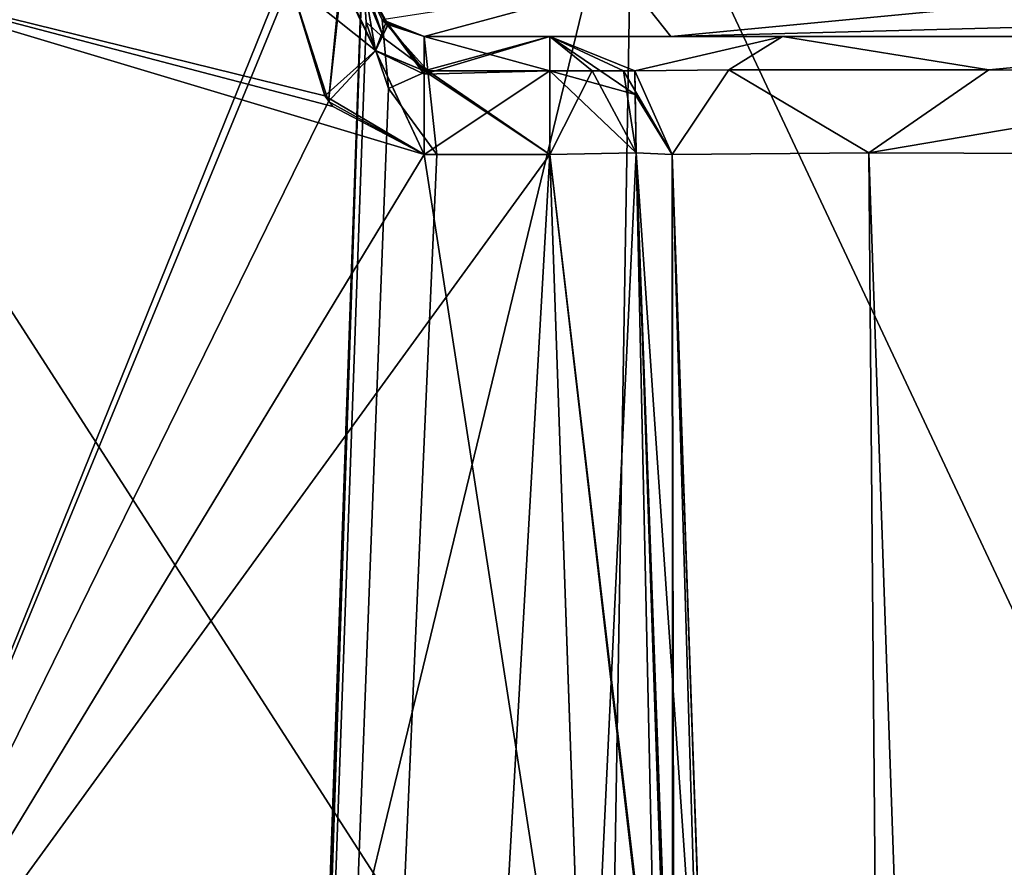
# Model space of a CAD drawing. Header units: inches. Extents: x -10 to 10, y -2.3 to 4.3.
# Tile 688 of 1056: x -2.64 to -2.237, y 2.926 to 3.272. Entities that reach past the tile are written whole.
import ezdxf

# ---------------------------------------------------------------- set-up
doc = ezdxf.new("R2010")
doc.units = ezdxf.units.IN
doc.header["$LTSCALE"] = 65.185185
doc.header["$MEASUREMENT"] = 0
for name, color, linetype in [('7210', 7, 'CONTINUOUS'), ('7211', 7, 'CONTINUOUS'), ('7215', 7, 'CONTINUOUS'), ('7216', 7, 'CONTINUOUS'), ('7221', 7, 'CONTINUOUS'), ('7222', 7, 'CONTINUOUS'), ('7223', 7, 'CONTINUOUS'), ('7224', 7, 'CONTINUOUS'), ('7225', 7, 'CONTINUOUS'), ('7226', 7, 'CONTINUOUS'), ('7227', 7, 'CONTINUOUS'), ('7228', 7, 'CONTINUOUS'), ('7240', 7, 'CONTINUOUS'), ('7242', 7, 'CONTINUOUS'), ('7243', 7, 'CONTINUOUS'), ('7244', 7, 'CONTINUOUS'), ('7245', 7, 'CONTINUOUS'), ('7246', 7, 'CONTINUOUS'), ('7247', 7, 'CONTINUOUS'), ('7249', 7, 'CONTINUOUS'), ('7250', 7, 'CONTINUOUS'), ('7251', 7, 'CONTINUOUS'), ('7252', 7, 'CONTINUOUS'), ('7254', 7, 'CONTINUOUS'), ('7256', 7, 'CONTINUOUS'), ('7298', 7, 'CONTINUOUS'), ('7304', 7, 'CONTINUOUS'), ('7305', 7, 'CONTINUOUS'), ('7306', 7, 'CONTINUOUS'), ('7307', 7, 'CONTINUOUS'), ('7310', 7, 'CONTINUOUS'), ('7311', 7, 'CONTINUOUS'), ('7312', 7, 'CONTINUOUS'), ('7313', 7, 'CONTINUOUS'), ('7314', 7, 'CONTINUOUS'), ('7549', 7, 'CONTINUOUS'), ('7550', 7, 'CONTINUOUS'), ('7551', 7, 'CONTINUOUS'), ('7552', 7, 'CONTINUOUS'), ('7553', 7, 'CONTINUOUS'), ('7554', 7, 'CONTINUOUS'), ('7555', 7, 'CONTINUOUS'), ('7619', 7, 'CONTINUOUS'), ('7629', 7, 'CONTINUOUS'), ('9845', 7, 'CONTINUOUS'), ('9846', 7, 'CONTINUOUS'), ('9847', 7, 'CONTINUOUS'), ('9848', 7, 'CONTINUOUS'), ('9850', 7, 'CONTINUOUS'), ('9851', 7, 'CONTINUOUS'), ('9852', 7, 'CONTINUOUS'), ('9860', 7, 'CONTINUOUS'), ('9868', 7, 'CONTINUOUS'), ('9869', 7, 'CONTINUOUS')]:
    doc.layers.add(name, color=color, linetype=linetype)

msp = doc.modelspace()

# ---------------------------------------------------------------- linework, layer by layer
at = {"layer": '7210', "linetype": 'Continuous'}
for points in [[(-2.37331, 3.21674, 4.51094), (-2.37331, 3.21674, 4.14724), (-2.27852, 0.50212, 4.60573), (-2.37331, 3.21674, 4.51094)], [(-2.27852, 0.50212, 4.60573), (-2.37331, 3.21674, 4.14724), (-2.35835, 2.78812, 4.13227), (-2.27852, 0.50212, 4.60573)], [(-2.29922, 1.09487, 3.40784), (-2.29751, 1.04592, 3.54034), (-2.37331, 3.21674, 1.04724), (-2.29922, 1.09487, 3.40784)], [(-2.37331, 3.21674, 1.04724), (-2.29751, 1.04592, 3.54034), (-2.37331, 3.21674, 3.60276), (-2.37331, 3.21674, 1.04724)], [(-2.37331, 3.21674, 3.60276), (-2.29751, 1.04592, 3.54034), (-2.35835, 2.78811, 3.61773), (-2.37331, 3.21674, 3.60276)], [(-2.2998, 1.11151, 3.26757), (-2.29922, 1.09487, 3.40784), (-2.37331, 3.21674, 1.04724), (-2.2998, 1.11151, 3.26757)], [(-2.35835, 2.78812, 1.03227), (-2.2998, 1.11151, 3.26757), (-2.37331, 3.21674, 1.04724), (-2.35835, 2.78812, 1.03227)], [(-2.29822, 1.06629, 0.41055), (-2.29843, 1.07218, 0.42937), (-2.37331, 3.21674, -2.05276), (-2.29822, 1.06629, 0.41055)], [(-2.37331, 3.21674, -2.05276), (-2.29843, 1.07218, 0.42937), (-2.37331, 3.21674, 0.50276), (-2.37331, 3.21674, -2.05276)], [(-2.37331, 3.21674, 0.50276), (-2.29843, 1.07218, 0.42937), (-2.35835, 2.78811, 0.51773), (-2.37331, 3.21674, 0.50276)], [(-2.2967, 1.02265, 0.225), (-2.29822, 1.06629, 0.41055), (-2.37331, 3.21674, -2.05276), (-2.2967, 1.02265, 0.225)], [(-2.2967, 1.02265, -0.225), (-2.2967, 1.02265, 0.225), (-2.37331, 3.21674, -2.05276), (-2.2967, 1.02265, -0.225)], [(-2.2981, 1.06297, -0.40005), (-2.2967, 1.02265, -0.225), (-2.37331, 3.21674, -2.05276), (-2.2981, 1.06297, -0.40005)], [(-2.2984, 1.07142, -0.42704), (-2.2981, 1.06297, -0.40005), (-2.37331, 3.21674, -2.05276), (-2.2984, 1.07142, -0.42704)], [(-2.2998, 1.11151, -0.64752), (-2.2984, 1.07142, -0.42704), (-2.37331, 3.21674, -2.05276), (-2.2998, 1.11151, -0.64752)], [(-2.35835, 2.78812, -2.06773), (-2.2998, 1.11151, -0.64752), (-2.37331, 3.21674, -2.05276), (-2.35835, 2.78812, -2.06773)], [(-2.29833, 1.06937, -3.1455), (-2.2998, 1.11151, -3.04128), (-2.37331, 3.21674, -4.09848), (-2.29833, 1.06937, -3.1455)], [(-2.37331, 3.21674, -4.09848), (-2.2998, 1.11151, -3.04128), (-2.37331, 3.21674, -2.59724), (-2.37331, 3.21674, -4.09848)], [(-2.37331, 3.21674, -2.59724), (-2.2998, 1.11151, -3.04128), (-2.35835, 2.78811, -2.58227), (-2.37331, 3.21674, -2.59724)], [(-2.29474, 0.96669, -3.19118), (-2.29833, 1.06937, -3.1455), (-2.37331, 3.21674, -4.09848), (-2.29474, 0.96669, -3.19118)], [(-2.26688, 0.16889, -3.21904), (-2.29474, 0.96669, -3.19118), (-2.37331, 3.21674, -4.09848), (-2.26688, 0.16889, -3.21904)], [(-2.26688, 0.16889, -3.99205), (-2.26688, 0.16889, -3.21904), (-2.37331, 3.21674, -4.09848), (-2.26688, 0.16889, -3.99205)]]:
    msp.add_3dface(points, dxfattribs=at)
at = {"layer": '7211', "linetype": 'Continuous'}
for points in [[(-2.42328, 3.21674, 4.09727), (-2.37305, 2.78874, 4.0969), (-2.38797, 3.21747, 4.11192), (-2.42328, 3.21674, 4.09727)], [(-2.40831, 2.78802, 4.0823), (-2.37305, 2.78874, 4.0969), (-2.42328, 3.21674, 4.09727), (-2.40831, 2.78802, 4.0823)], [(-2.35835, 2.78812, 4.13227), (-2.37331, 3.21674, 4.14724), (-2.38797, 3.21747, 4.11192), (-2.35835, 2.78812, 4.13227)], [(-2.37305, 2.78874, 4.0969), (-2.35835, 2.78812, 4.13227), (-2.38797, 3.21747, 4.11192), (-2.37305, 2.78874, 4.0969)]]:
    msp.add_3dface(points, dxfattribs=at)
at = {"layer": '7215', "linetype": 'Continuous'}
for points in [[(-2.38797, 3.21747, 3.63808), (-2.40831, 2.78802, 3.6677), (-2.42328, 3.21674, 3.65273), (-2.38797, 3.21747, 3.63808)], [(-2.37243, 2.78874, 3.65247), (-2.40831, 2.78802, 3.6677), (-2.38797, 3.21747, 3.63808), (-2.37243, 2.78874, 3.65247)], [(-2.37331, 3.21674, 3.60276), (-2.37243, 2.78874, 3.65247), (-2.38797, 3.21747, 3.63808), (-2.37331, 3.21674, 3.60276)], [(-2.37331, 3.21674, 3.60276), (-2.35835, 2.78811, 3.61773), (-2.37243, 2.78874, 3.65247), (-2.37331, 3.21674, 3.60276)]]:
    msp.add_3dface(points, dxfattribs=at)
at = {"layer": '7216', "linetype": 'Continuous'}
for points in [[(-2.735, 3.295, 3.65), (-2.40831, 2.78802, 3.6677), (-2.735, 2.78802, 3.6677), (-2.735, 3.295, 3.65)], [(-2.40831, 2.78802, 3.6677), (-2.735, 3.295, 3.65), (-2.47459, 3.21674, 3.65273), (-2.40831, 2.78802, 3.6677)], [(-2.47459, 3.21674, 3.65273), (-2.735, 3.295, 3.65), (-2.51204, 3.23639, 3.65205), (-2.47459, 3.21674, 3.65273)], [(-2.51204, 3.23639, 3.65205), (-2.735, 3.295, 3.65), (-2.51527, 3.24074, 3.65189), (-2.51204, 3.23639, 3.65205)], [(-2.51527, 3.24074, 3.65189), (-2.735, 3.295, 3.65), (-2.52946, 3.28721, 3.65027), (-2.51527, 3.24074, 3.65189)], [(-2.42328, 3.21674, 3.65273), (-2.40831, 2.78802, 3.6677), (-2.47459, 3.21674, 3.65273), (-2.42328, 3.21674, 3.65273)]]:
    msp.add_3dface(points, dxfattribs=at)
at = {"layer": '7221', "linetype": 'Continuous'}
for points in [[(-2.52946, 3.28721, 3.65027), (-2.50832, 3.28844, 3.64146), (-2.49448, 3.25929, 3.63961), (-2.52946, 3.28721, 3.65027)], [(-2.50832, 3.28844, 3.64146), (-2.49953, 3.28826, 3.62029), (-2.49448, 3.25929, 3.63961), (-2.50832, 3.28844, 3.64146)], [(-2.49448, 3.25929, 3.63961), (-2.49953, 3.28826, 3.62029), (-2.48941, 3.26987, 3.61115), (-2.49448, 3.25929, 3.63961)], [(-2.51527, 3.24074, 3.65189), (-2.52946, 3.28721, 3.65027), (-2.49448, 3.25929, 3.63961), (-2.51527, 3.24074, 3.65189)], [(-2.49448, 3.25929, 3.63961), (-2.48941, 3.26987, 3.61115), (-2.47461, 3.25097, 3.6375), (-2.49448, 3.25929, 3.63961)], [(-2.47459, 3.265, 3.60276), (-2.47461, 3.25097, 3.6375), (-2.48941, 3.26987, 3.61115), (-2.47459, 3.265, 3.60276)], [(-2.47459, 3.21674, 3.65273), (-2.51527, 3.24074, 3.65189), (-2.49448, 3.25929, 3.63961), (-2.47459, 3.21674, 3.65273)], [(-2.47459, 3.21674, 3.65273), (-2.49448, 3.25929, 3.63961), (-2.47461, 3.25097, 3.6375), (-2.47459, 3.21674, 3.65273)], [(-2.47459, 3.21674, 3.65273), (-2.51204, 3.23639, 3.65205), (-2.51527, 3.24074, 3.65189), (-2.47459, 3.21674, 3.65273)]]:
    msp.add_3dface(points, dxfattribs=at)
at = {"layer": '7222', "linetype": 'Continuous'}
for points in [[(-2.47461, 3.25097, 3.6375), (-2.47459, 3.265, 3.60276), (-2.42328, 3.25097, 3.6375), (-2.47461, 3.25097, 3.6375)], [(-2.42328, 3.25097, 3.6375), (-2.47459, 3.265, 3.60276), (-2.42328, 3.265, 3.60276), (-2.42328, 3.25097, 3.6375)], [(-2.42328, 3.21674, 3.65273), (-2.47459, 3.21674, 3.65273), (-2.47461, 3.25097, 3.6375), (-2.42328, 3.21674, 3.65273)], [(-2.42328, 3.21674, 3.65273), (-2.47461, 3.25097, 3.6375), (-2.42328, 3.25097, 3.6375), (-2.42328, 3.21674, 3.65273)]]:
    msp.add_3dface(points, dxfattribs=at)
at = {"layer": '7223', "linetype": 'Continuous'}
for points in [[(-2.42328, 3.25097, 3.6375), (-2.42328, 3.265, 3.60276), (-2.40592, 3.25097, 3.63284), (-2.42328, 3.25097, 3.6375)], [(-2.40592, 3.25097, 3.63284), (-2.42328, 3.265, 3.60276), (-2.3932, 3.25097, 3.62013), (-2.40592, 3.25097, 3.63284)], [(-2.3932, 3.25097, 3.62013), (-2.42328, 3.265, 3.60276), (-2.38855, 3.25097, 3.60276), (-2.3932, 3.25097, 3.62013)], [(-2.38797, 3.21747, 3.63808), (-2.42328, 3.21674, 3.65273), (-2.40592, 3.25097, 3.63284), (-2.38797, 3.21747, 3.63808)], [(-2.42328, 3.21674, 3.65273), (-2.42328, 3.25097, 3.6375), (-2.40592, 3.25097, 3.63284), (-2.42328, 3.21674, 3.65273)], [(-2.38797, 3.21747, 3.63808), (-2.40592, 3.25097, 3.63284), (-2.3932, 3.25097, 3.62013), (-2.38797, 3.21747, 3.63808)], [(-2.38797, 3.21747, 3.63808), (-2.3932, 3.25097, 3.62013), (-2.38855, 3.25097, 3.60276), (-2.38797, 3.21747, 3.63808)], [(-2.37331, 3.21674, 3.60276), (-2.38797, 3.21747, 3.63808), (-2.38855, 3.25097, 3.60276), (-2.37331, 3.21674, 3.60276)]]:
    msp.add_3dface(points, dxfattribs=at)
at = {"layer": '7224', "linetype": 'Continuous'}
for points in [[(-2.38855, 3.25097, 3.60276), (-2.42328, 3.265, 3.60276), (-2.38855, 3.25097, 1.04724), (-2.38855, 3.25097, 3.60276)], [(-2.38855, 3.25097, 1.04724), (-2.42328, 3.265, 3.60276), (-2.42328, 3.265, 1.04724), (-2.38855, 3.25097, 1.04724)], [(-2.37331, 3.21674, 1.04724), (-2.37331, 3.21674, 3.60276), (-2.38855, 3.25097, 3.60276), (-2.37331, 3.21674, 1.04724)], [(-2.37331, 3.21674, 1.04724), (-2.38855, 3.25097, 3.60276), (-2.38855, 3.25097, 1.04724), (-2.37331, 3.21674, 1.04724)]]:
    msp.add_3dface(points, dxfattribs=at)
at = {"layer": '7225', "linetype": 'Continuous'}
for points in [[(-2.38855, 3.25097, 1.04724), (-2.42328, 3.265, 1.04724), (-2.3932, 3.25097, 1.02987), (-2.38855, 3.25097, 1.04724)], [(-2.42328, 3.265, 1.04724), (-2.42328, 3.25097, 1.0125), (-2.40592, 3.25097, 1.01716), (-2.42328, 3.265, 1.04724)], [(-2.42328, 3.265, 1.04724), (-2.40592, 3.25097, 1.01716), (-2.3932, 3.25097, 1.02987), (-2.42328, 3.265, 1.04724)], [(-2.42328, 3.25097, 1.0125), (-2.42328, 3.21674, 0.99727), (-2.38797, 3.21747, 1.01192), (-2.42328, 3.25097, 1.0125)], [(-2.40592, 3.25097, 1.01716), (-2.42328, 3.25097, 1.0125), (-2.38797, 3.21747, 1.01192), (-2.40592, 3.25097, 1.01716)], [(-2.3932, 3.25097, 1.02987), (-2.40592, 3.25097, 1.01716), (-2.38797, 3.21747, 1.01192), (-2.3932, 3.25097, 1.02987)], [(-2.37331, 3.21674, 1.04724), (-2.38855, 3.25097, 1.04724), (-2.3932, 3.25097, 1.02987), (-2.37331, 3.21674, 1.04724)], [(-2.37331, 3.21674, 1.04724), (-2.3932, 3.25097, 1.02987), (-2.38797, 3.21747, 1.01192), (-2.37331, 3.21674, 1.04724)]]:
    msp.add_3dface(points, dxfattribs=at)
at = {"layer": '7226', "linetype": 'Continuous'}
for points in [[(-2.42328, 3.25097, 1.0125), (-2.42328, 3.265, 1.04724), (-2.47461, 3.24958, 1.01112), (-2.42328, 3.25097, 1.0125)], [(-2.47461, 3.24958, 1.01112), (-2.42328, 3.265, 1.04724), (-2.47459, 3.265, 1.04724), (-2.47461, 3.24958, 1.01112)], [(-2.47459, 3.21674, 0.99727), (-2.42328, 3.25097, 1.0125), (-2.47461, 3.24958, 1.01112), (-2.47459, 3.21674, 0.99727)], [(-2.42328, 3.21674, 0.99727), (-2.42328, 3.25097, 1.0125), (-2.47459, 3.21674, 0.99727), (-2.42328, 3.21674, 0.99727)]]:
    msp.add_3dface(points, dxfattribs=at)
at = {"layer": '7227', "linetype": 'Continuous'}
for points in [[(-2.52946, 3.28721, 0.99973), (-2.51371, 3.23849, 0.99803), (-2.50886, 3.28842, 1.00801), (-2.52946, 3.28721, 0.99973)], [(-2.50886, 3.28842, 1.00801), (-2.51371, 3.23849, 0.99803), (-2.49456, 3.25919, 1.01026), (-2.50886, 3.28842, 1.00801)], [(-2.50886, 3.28842, 1.00801), (-2.49456, 3.25919, 1.01026), (-2.49953, 3.28826, 1.02971), (-2.50886, 3.28842, 1.00801)], [(-2.49953, 3.28826, 1.02971), (-2.49456, 3.25919, 1.01026), (-2.48945, 3.2699, 1.03882), (-2.49953, 3.28826, 1.02971)], [(-2.49456, 3.25919, 1.01026), (-2.47461, 3.24958, 1.01112), (-2.48945, 3.2699, 1.03882), (-2.49456, 3.25919, 1.01026)], [(-2.47461, 3.24958, 1.01112), (-2.47459, 3.265, 1.04724), (-2.48945, 3.2699, 1.03882), (-2.47461, 3.24958, 1.01112)], [(-2.51371, 3.23849, 0.99803), (-2.47459, 3.21674, 0.99727), (-2.49456, 3.25919, 1.01026), (-2.51371, 3.23849, 0.99803)], [(-2.47459, 3.21674, 0.99727), (-2.47461, 3.24958, 1.01112), (-2.49456, 3.25919, 1.01026), (-2.47459, 3.21674, 0.99727)]]:
    msp.add_3dface(points, dxfattribs=at)
at = {"layer": '7228', "linetype": 'Continuous'}
for points in [[(-2.53, 3.295, 1), (-2.65169, 3.295, 1), (-2.735, 2.78802, 0.9823), (-2.53, 3.295, 1)], [(-2.52946, 3.28721, 0.99973), (-2.53, 3.295, 1), (-2.735, 2.78802, 0.9823), (-2.52946, 3.28721, 0.99973)], [(-2.51371, 3.23849, 0.99803), (-2.52946, 3.28721, 0.99973), (-2.735, 2.78802, 0.9823), (-2.51371, 3.23849, 0.99803)], [(-2.47459, 3.21674, 0.99727), (-2.51371, 3.23849, 0.99803), (-2.735, 2.78802, 0.9823), (-2.47459, 3.21674, 0.99727)], [(-2.42328, 3.21674, 0.99727), (-2.47459, 3.21674, 0.99727), (-2.735, 2.78802, 0.9823), (-2.42328, 3.21674, 0.99727)], [(-2.40831, 2.78802, 0.9823), (-2.42328, 3.21674, 0.99727), (-2.735, 2.78802, 0.9823), (-2.40831, 2.78802, 0.9823)]]:
    msp.add_3dface(points, dxfattribs=at)
at = {"layer": '7240', "linetype": 'Continuous'}
for points in [[(-2.53, 3.295, 4.1), (-2.65169, 3.295, 4.1), (-2.735, 2.78802, 4.0823), (-2.53, 3.295, 4.1)], [(-2.52946, 3.28721, 4.09973), (-2.53, 3.295, 4.1), (-2.735, 2.78802, 4.0823), (-2.52946, 3.28721, 4.09973)], [(-2.51371, 3.23849, 4.09803), (-2.52946, 3.28721, 4.09973), (-2.735, 2.78802, 4.0823), (-2.51371, 3.23849, 4.09803)], [(-2.47459, 3.21674, 4.09727), (-2.51371, 3.23849, 4.09803), (-2.735, 2.78802, 4.0823), (-2.47459, 3.21674, 4.09727)], [(-2.42328, 3.21674, 4.09727), (-2.47459, 3.21674, 4.09727), (-2.735, 2.78802, 4.0823), (-2.42328, 3.21674, 4.09727)], [(-2.40831, 2.78802, 4.0823), (-2.42328, 3.21674, 4.09727), (-2.735, 2.78802, 4.0823), (-2.40831, 2.78802, 4.0823)]]:
    msp.add_3dface(points, dxfattribs=at)
at = {"layer": '7242', "linetype": 'Continuous'}
for points in [[(-2.52946, 3.28721, 4.09973), (-2.51371, 3.23849, 4.09803), (-2.50832, 3.28844, 4.10854), (-2.52946, 3.28721, 4.09973)], [(-2.50832, 3.28844, 4.10854), (-2.51371, 3.23849, 4.09803), (-2.49456, 3.25919, 4.11026), (-2.50832, 3.28844, 4.10854)], [(-2.49953, 3.28826, 4.12971), (-2.50832, 3.28844, 4.10854), (-2.49456, 3.25919, 4.11026), (-2.49953, 3.28826, 4.12971)], [(-2.48945, 3.2699, 4.13882), (-2.49953, 3.28826, 4.12971), (-2.49456, 3.25919, 4.11026), (-2.48945, 3.2699, 4.13882)], [(-2.48945, 3.2699, 4.13882), (-2.49456, 3.25919, 4.11026), (-2.47461, 3.25097, 4.1125), (-2.48945, 3.2699, 4.13882)], [(-2.47459, 3.265, 4.14724), (-2.48945, 3.2699, 4.13882), (-2.47461, 3.25097, 4.1125), (-2.47459, 3.265, 4.14724)], [(-2.51371, 3.23849, 4.09803), (-2.47459, 3.21674, 4.09727), (-2.49456, 3.25919, 4.11026), (-2.51371, 3.23849, 4.09803)], [(-2.49456, 3.25919, 4.11026), (-2.47459, 3.21674, 4.09727), (-2.47461, 3.25097, 4.1125), (-2.49456, 3.25919, 4.11026)]]:
    msp.add_3dface(points, dxfattribs=at)
at = {"layer": '7243', "linetype": 'Continuous'}
for points in [[(-2.42328, 3.265, 4.14724), (-2.47459, 3.265, 4.14724), (-2.47461, 3.25097, 4.1125), (-2.42328, 3.265, 4.14724)], [(-2.42328, 3.265, 4.14724), (-2.47461, 3.25097, 4.1125), (-2.42328, 3.25097, 4.1125), (-2.42328, 3.265, 4.14724)], [(-2.47461, 3.25097, 4.1125), (-2.47459, 3.21674, 4.09727), (-2.42328, 3.25097, 4.1125), (-2.47461, 3.25097, 4.1125)], [(-2.47459, 3.21674, 4.09727), (-2.42328, 3.21674, 4.09727), (-2.42328, 3.25097, 4.1125), (-2.47459, 3.21674, 4.09727)]]:
    msp.add_3dface(points, dxfattribs=at)
at = {"layer": '7244', "linetype": 'Continuous'}
for points in [[(-2.42328, 3.265, 4.51094), (-2.47459, 3.265, 4.51094), (-2.47459, 3.265, 4.14724), (-2.42328, 3.265, 4.51094)], [(-2.42328, 3.265, 4.51094), (-2.47459, 3.265, 4.14724), (-2.42328, 3.265, 4.14724), (-2.42328, 3.265, 4.51094)]]:
    msp.add_3dface(points, dxfattribs=at)
at = {"layer": '7245', "linetype": 'Continuous'}
for points in [[(-2.49176, 3.27183, 4.51094), (-2.49953, 3.28826, 4.51094), (-2.48945, 3.2699, 4.13882), (-2.49176, 3.27183, 4.51094)], [(-2.48945, 3.2699, 4.13882), (-2.49953, 3.28826, 4.51094), (-2.49953, 3.28826, 4.12971), (-2.48945, 3.2699, 4.13882)], [(-2.47459, 3.265, 4.51094), (-2.49176, 3.27183, 4.51094), (-2.47459, 3.265, 4.14724), (-2.47459, 3.265, 4.51094)], [(-2.47459, 3.265, 4.14724), (-2.49176, 3.27183, 4.51094), (-2.48945, 3.2699, 4.13882), (-2.47459, 3.265, 4.14724)]]:
    msp.add_3dface(points, dxfattribs=at)
at = {"layer": '7246', "linetype": 'Continuous'}
msp.add_3dface([(-2.49831, 3.27082, 4.55902), (-2.5, 3.295, 4.55817), (-2.49921, 3.28376, 4.53649), (-2.49831, 3.27082, 4.55902)], dxfattribs=at)
at = {"layer": '7247', "linetype": 'Continuous'}
for points in [[(-2.49769, 3.36105, 5.67792), (-2.5, 3.295, 4.55817), (-2.51884, 2.75535, 5.52438), (-2.49769, 3.36105, 5.67792)], [(-2.51583, 2.84164, 5.69606), (-2.49769, 3.36105, 5.67792), (-2.51884, 2.75535, 5.52438), (-2.51583, 2.84164, 5.69606)], [(-2.5, 3.295, 4.55817), (-2.62939, -0.41026, 4.68756), (-2.62864, -0.38866, 4.73502), (-2.5, 3.295, 4.55817)], [(-2.62834, -0.38006, 4.78642), (-2.5, 3.295, 4.55817), (-2.62864, -0.38866, 4.73502), (-2.62834, -0.38006, 4.78642)], [(-2.62765, -0.36044, 5.34843), (-2.5, 3.295, 4.55817), (-2.62834, -0.38006, 4.78642), (-2.62765, -0.36044, 5.34843)], [(-2.52505, 2.57775, 5.45103), (-2.5, 3.295, 4.55817), (-2.62765, -0.36044, 5.34843), (-2.52505, 2.57775, 5.45103)], [(-2.51884, 2.75535, 5.52438), (-2.5, 3.295, 4.55817), (-2.52505, 2.57775, 5.45103), (-2.51884, 2.75535, 5.52438)]]:
    msp.add_3dface(points, dxfattribs=at)
at = {"layer": '7249', "linetype": 'Continuous'}
for points in [[(-2.49953, 3.28826, 0.52029), (-2.49953, 3.28826, -2.07029), (-2.48945, 3.2699, -2.06118), (-2.49953, 3.28826, 0.52029)], [(-2.49953, 3.28826, 0.52029), (-2.48945, 3.2699, -2.06118), (-2.49034, 3.27058, 0.51192), (-2.49953, 3.28826, 0.52029)], [(-2.47459, 3.265, -2.05276), (-2.47459, 3.265, 0.50276), (-2.49034, 3.27058, 0.51192), (-2.47459, 3.265, -2.05276)], [(-2.48945, 3.2699, -2.06118), (-2.47459, 3.265, -2.05276), (-2.49034, 3.27058, 0.51192), (-2.48945, 3.2699, -2.06118)]]:
    msp.add_3dface(points, dxfattribs=at)
at = {"layer": '7250', "linetype": 'Continuous'}
for points in [[(-2.47459, 3.265, 0.50276), (-2.47459, 3.265, -2.05276), (-2.42328, 3.265, 0.50276), (-2.47459, 3.265, 0.50276)], [(-2.42328, 3.265, 0.50276), (-2.47459, 3.265, -2.05276), (-2.42328, 3.265, -2.05276), (-2.42328, 3.265, 0.50276)]]:
    msp.add_3dface(points, dxfattribs=at)
at = {"layer": '7251', "linetype": 'Continuous'}
for points in [[(-2.47461, 3.25097, 0.5375), (-2.47459, 3.265, 0.50276), (-2.42328, 3.25097, 0.5375), (-2.47461, 3.25097, 0.5375)], [(-2.47459, 3.265, 0.50276), (-2.42328, 3.265, 0.50276), (-2.42328, 3.25097, 0.5375), (-2.47459, 3.265, 0.50276)], [(-2.47459, 3.21674, 0.55273), (-2.47461, 3.25097, 0.5375), (-2.42328, 3.21674, 0.55273), (-2.47459, 3.21674, 0.55273)], [(-2.42328, 3.21674, 0.55273), (-2.47461, 3.25097, 0.5375), (-2.42328, 3.25097, 0.5375), (-2.42328, 3.21674, 0.55273)]]:
    msp.add_3dface(points, dxfattribs=at)
at = {"layer": '7252', "linetype": 'Continuous'}
for points in [[(-2.49448, 3.25929, 0.53961), (-2.52946, 3.28721, 0.55027), (-2.50832, 3.28844, 0.54146), (-2.49448, 3.25929, 0.53961)], [(-2.49953, 3.28826, 0.52029), (-2.49448, 3.25929, 0.53961), (-2.50832, 3.28844, 0.54146), (-2.49953, 3.28826, 0.52029)], [(-2.49953, 3.28826, 0.52029), (-2.49034, 3.27058, 0.51192), (-2.49448, 3.25929, 0.53961), (-2.49953, 3.28826, 0.52029)], [(-2.51527, 3.24074, 0.55189), (-2.52946, 3.28721, 0.55027), (-2.49448, 3.25929, 0.53961), (-2.51527, 3.24074, 0.55189)], [(-2.49034, 3.27058, 0.51192), (-2.47461, 3.25097, 0.5375), (-2.49448, 3.25929, 0.53961), (-2.49034, 3.27058, 0.51192)], [(-2.49034, 3.27058, 0.51192), (-2.47459, 3.265, 0.50276), (-2.47461, 3.25097, 0.5375), (-2.49034, 3.27058, 0.51192)], [(-2.47459, 3.21674, 0.55273), (-2.51527, 3.24074, 0.55189), (-2.49448, 3.25929, 0.53961), (-2.47459, 3.21674, 0.55273)], [(-2.47461, 3.25097, 0.5375), (-2.47459, 3.21674, 0.55273), (-2.49448, 3.25929, 0.53961), (-2.47461, 3.25097, 0.5375)], [(-2.51527, 3.24074, 0.55189), (-2.47459, 3.21674, 0.55273), (-2.51204, 3.23639, 0.55205), (-2.51527, 3.24074, 0.55189)]]:
    msp.add_3dface(points, dxfattribs=at)
at = {"layer": '7254', "linetype": 'Continuous'}
for points in [[(-2.51204, 3.23639, 0.55205), (-2.47459, 3.21674, 0.55273), (-2.735, 3.295, 0.55), (-2.51204, 3.23639, 0.55205)], [(-2.735, 3.295, 0.55), (-2.47459, 3.21674, 0.55273), (-2.40831, 2.78802, 0.5677), (-2.735, 3.295, 0.55)], [(-2.52946, 3.28721, 0.55027), (-2.51527, 3.24074, 0.55189), (-2.735, 3.295, 0.55), (-2.52946, 3.28721, 0.55027)], [(-2.51527, 3.24074, 0.55189), (-2.51204, 3.23639, 0.55205), (-2.735, 3.295, 0.55), (-2.51527, 3.24074, 0.55189)], [(-2.735, 2.78802, 0.5677), (-2.735, 3.295, 0.55), (-2.40831, 2.78802, 0.5677), (-2.735, 2.78802, 0.5677)], [(-2.47459, 3.21674, 0.55273), (-2.42328, 3.21674, 0.55273), (-2.40831, 2.78802, 0.5677), (-2.47459, 3.21674, 0.55273)]]:
    msp.add_3dface(points, dxfattribs=at)
at = {"layer": '7256', "linetype": 'Continuous'}
for points in [[(-2.53, 3.295, -2.1), (-2.65169, 3.295, -2.1), (-2.735, 2.78802, -2.1177), (-2.53, 3.295, -2.1)], [(-2.52946, 3.28721, -2.10027), (-2.53, 3.295, -2.1), (-2.735, 2.78802, -2.1177), (-2.52946, 3.28721, -2.10027)], [(-2.51371, 3.23849, -2.10197), (-2.52946, 3.28721, -2.10027), (-2.735, 2.78802, -2.1177), (-2.51371, 3.23849, -2.10197)], [(-2.47459, 3.21674, -2.10273), (-2.51371, 3.23849, -2.10197), (-2.735, 2.78802, -2.1177), (-2.47459, 3.21674, -2.10273)], [(-2.42328, 3.21674, -2.10273), (-2.47459, 3.21674, -2.10273), (-2.735, 2.78802, -2.1177), (-2.42328, 3.21674, -2.10273)], [(-2.40831, 2.78802, -2.1177), (-2.42328, 3.21674, -2.10273), (-2.735, 2.78802, -2.1177), (-2.40831, 2.78802, -2.1177)]]:
    msp.add_3dface(points, dxfattribs=at)
at = {"layer": '7298', "linetype": 'Continuous'}
for points in [[(-2.735, 2.78802, -2.5323), (-2.735, 3.295, -2.55), (-2.40831, 2.78802, -2.5323), (-2.735, 2.78802, -2.5323)], [(-2.40831, 2.78802, -2.5323), (-2.735, 3.295, -2.55), (-2.47459, 3.21674, -2.54727), (-2.40831, 2.78802, -2.5323)], [(-2.47459, 3.21674, -2.54727), (-2.735, 3.295, -2.55), (-2.51204, 3.23639, -2.54795), (-2.47459, 3.21674, -2.54727)], [(-2.51204, 3.23639, -2.54795), (-2.735, 3.295, -2.55), (-2.51527, 3.24074, -2.54811), (-2.51204, 3.23639, -2.54795)], [(-2.51527, 3.24074, -2.54811), (-2.735, 3.295, -2.55), (-2.52946, 3.28721, -2.54973), (-2.51527, 3.24074, -2.54811)], [(-2.42328, 3.21674, -2.54727), (-2.40831, 2.78802, -2.5323), (-2.47459, 3.21674, -2.54727), (-2.42328, 3.21674, -2.54727)]]:
    msp.add_3dface(points, dxfattribs=at)
at = {"layer": '7304', "linetype": 'Continuous'}
for points in [[(-2.40831, 2.78802, -2.5323), (-2.42328, 3.21674, -2.54727), (-2.38797, 3.21747, -2.56192), (-2.40831, 2.78802, -2.5323)], [(-2.37243, 2.78874, -2.54753), (-2.40831, 2.78802, -2.5323), (-2.38797, 3.21747, -2.56192), (-2.37243, 2.78874, -2.54753)], [(-2.37331, 3.21674, -2.59724), (-2.37243, 2.78874, -2.54753), (-2.38797, 3.21747, -2.56192), (-2.37331, 3.21674, -2.59724)], [(-2.37331, 3.21674, -2.59724), (-2.35835, 2.78811, -2.58227), (-2.37243, 2.78874, -2.54753), (-2.37331, 3.21674, -2.59724)]]:
    msp.add_3dface(points, dxfattribs=at)
at = {"layer": '7305', "linetype": 'Continuous'}
for points in [[(-2.42328, 3.25097, -2.5625), (-2.42328, 3.265, -2.59724), (-2.40592, 3.25097, -2.56716), (-2.42328, 3.25097, -2.5625)], [(-2.40592, 3.25097, -2.56716), (-2.42328, 3.265, -2.59724), (-2.3932, 3.25097, -2.57987), (-2.40592, 3.25097, -2.56716)], [(-2.3932, 3.25097, -2.57987), (-2.42328, 3.265, -2.59724), (-2.38855, 3.25097, -2.59724), (-2.3932, 3.25097, -2.57987)], [(-2.38797, 3.21747, -2.56192), (-2.42328, 3.21674, -2.54727), (-2.40592, 3.25097, -2.56716), (-2.38797, 3.21747, -2.56192)], [(-2.42328, 3.21674, -2.54727), (-2.42328, 3.25097, -2.5625), (-2.40592, 3.25097, -2.56716), (-2.42328, 3.21674, -2.54727)], [(-2.38797, 3.21747, -2.56192), (-2.40592, 3.25097, -2.56716), (-2.3932, 3.25097, -2.57987), (-2.38797, 3.21747, -2.56192)], [(-2.38797, 3.21747, -2.56192), (-2.3932, 3.25097, -2.57987), (-2.38855, 3.25097, -2.59724), (-2.38797, 3.21747, -2.56192)], [(-2.37331, 3.21674, -2.59724), (-2.38797, 3.21747, -2.56192), (-2.38855, 3.25097, -2.59724), (-2.37331, 3.21674, -2.59724)]]:
    msp.add_3dface(points, dxfattribs=at)
at = {"layer": '7306', "linetype": 'Continuous'}
for points in [[(-2.47459, 3.265, -2.59724), (-2.42328, 3.25097, -2.5625), (-2.47461, 3.25097, -2.5625), (-2.47459, 3.265, -2.59724)], [(-2.42328, 3.265, -2.59724), (-2.42328, 3.25097, -2.5625), (-2.47459, 3.265, -2.59724), (-2.42328, 3.265, -2.59724)], [(-2.42328, 3.21674, -2.54727), (-2.47459, 3.21674, -2.54727), (-2.47461, 3.25097, -2.5625), (-2.42328, 3.21674, -2.54727)], [(-2.42328, 3.25097, -2.5625), (-2.42328, 3.21674, -2.54727), (-2.47461, 3.25097, -2.5625), (-2.42328, 3.25097, -2.5625)]]:
    msp.add_3dface(points, dxfattribs=at)
at = {"layer": '7307', "linetype": 'Continuous'}
for points in [[(-2.49448, 3.25929, -2.56039), (-2.52946, 3.28721, -2.54973), (-2.50832, 3.28844, -2.55854), (-2.49448, 3.25929, -2.56039)], [(-2.49953, 3.28826, -2.57971), (-2.49448, 3.25929, -2.56039), (-2.50832, 3.28844, -2.55854), (-2.49953, 3.28826, -2.57971)], [(-2.48941, 3.26987, -2.58885), (-2.49448, 3.25929, -2.56039), (-2.49953, 3.28826, -2.57971), (-2.48941, 3.26987, -2.58885)], [(-2.51527, 3.24074, -2.54811), (-2.52946, 3.28721, -2.54973), (-2.49448, 3.25929, -2.56039), (-2.51527, 3.24074, -2.54811)], [(-2.47461, 3.25097, -2.5625), (-2.49448, 3.25929, -2.56039), (-2.48941, 3.26987, -2.58885), (-2.47461, 3.25097, -2.5625)], [(-2.47459, 3.265, -2.59724), (-2.47461, 3.25097, -2.5625), (-2.48941, 3.26987, -2.58885), (-2.47459, 3.265, -2.59724)], [(-2.47459, 3.21674, -2.54727), (-2.51527, 3.24074, -2.54811), (-2.49448, 3.25929, -2.56039), (-2.47459, 3.21674, -2.54727)], [(-2.47461, 3.25097, -2.5625), (-2.47459, 3.21674, -2.54727), (-2.49448, 3.25929, -2.56039), (-2.47461, 3.25097, -2.5625)], [(-2.47459, 3.21674, -2.54727), (-2.51204, 3.23639, -2.54795), (-2.51527, 3.24074, -2.54811), (-2.47459, 3.21674, -2.54727)]]:
    msp.add_3dface(points, dxfattribs=at)
at = {"layer": '7310', "linetype": 'Continuous'}
for points in [[(-2.48941, 3.26987, -2.58885), (-2.49953, 3.28826, -2.57971), (-2.49189, 3.27195, -4.13043), (-2.48941, 3.26987, -2.58885)], [(-2.47459, 3.265, -4.13024), (-2.48941, 3.26987, -2.58885), (-2.49189, 3.27195, -4.13043), (-2.47459, 3.265, -4.13024)], [(-2.47459, 3.265, -2.59724), (-2.48941, 3.26987, -2.58885), (-2.47459, 3.265, -4.13024), (-2.47459, 3.265, -2.59724)]]:
    msp.add_3dface(points, dxfattribs=at)
at = {"layer": '7311', "linetype": 'Continuous'}
for points in [[(-2.42328, 3.265, -2.59724), (-2.47459, 3.265, -2.59724), (-2.47459, 3.265, -4.13024), (-2.42328, 3.265, -2.59724)], [(-2.42328, 3.265, -2.59724), (-2.47459, 3.265, -4.13024), (-2.42328, 3.265, -4.09843), (-2.42328, 3.265, -2.59724)], [(-2.42328, 3.265, -4.09843), (-2.47459, 3.265, -4.13024), (-2.32812, 3.265, -4.32813), (-2.42328, 3.265, -4.09843)], [(-2.32812, 3.265, -4.32813), (-2.47459, 3.265, -4.13024), (-2.37384, 3.265, -4.37382), (-2.32812, 3.265, -4.32813)], [(-2.09842, 3.265, -4.42328), (-2.32812, 3.265, -4.32813), (-2.37384, 3.265, -4.37382), (-2.09842, 3.265, -4.42328)], [(-2.13026, 3.265, -4.47459), (-2.09842, 3.265, -4.42328), (-2.37384, 3.265, -4.37382), (-2.13026, 3.265, -4.47459)]]:
    msp.add_3dface(points, dxfattribs=at)
at = {"layer": '7312', "linetype": 'Continuous'}
for points in [[(-2.38855, 3.25097, -2.59724), (-2.42328, 3.265, -2.59724), (-2.38858, 3.25099, -4.09848), (-2.38855, 3.25097, -2.59724)], [(-2.42328, 3.265, -2.59724), (-2.42328, 3.265, -4.09843), (-2.38858, 3.25099, -4.09848), (-2.42328, 3.265, -2.59724)], [(-2.37331, 3.21674, -4.09848), (-2.38855, 3.25097, -2.59724), (-2.38858, 3.25099, -4.09848), (-2.37331, 3.21674, -4.09848)], [(-2.37331, 3.21674, -4.09848), (-2.37331, 3.21674, -2.59724), (-2.38855, 3.25097, -2.59724), (-2.37331, 3.21674, -4.09848)]]:
    msp.add_3dface(points, dxfattribs=at)
at = {"layer": '7313', "linetype": 'Continuous'}
for points in [[(-2.42328, 3.265, -4.09843), (-2.32812, 3.265, -4.32813), (-2.38858, 3.25099, -4.09848), (-2.42328, 3.265, -4.09843)], [(-2.38858, 3.25099, -4.09848), (-2.32812, 3.265, -4.32813), (-2.35013, 3.2514, -4.24372), (-2.38858, 3.25099, -4.09848)], [(-2.32812, 3.265, -4.32813), (-2.24381, 3.2514, -4.35008), (-2.35013, 3.2514, -4.24372), (-2.32812, 3.265, -4.32813)], [(-2.32812, 3.265, -4.32813), (-2.09842, 3.265, -4.42328), (-2.24381, 3.2514, -4.35008), (-2.32812, 3.265, -4.32813)], [(-2.09842, 3.265, -4.42328), (-2.09848, 3.25049, -4.38806), (-2.24381, 3.2514, -4.35008), (-2.09842, 3.265, -4.42328)], [(-2.37331, 3.21674, -4.09848), (-2.38858, 3.25099, -4.09848), (-2.35013, 3.2514, -4.24372), (-2.37331, 3.21674, -4.09848)], [(-2.37331, 3.21674, -4.09848), (-2.35013, 3.2514, -4.24372), (-2.29286, 3.21746, -4.29286), (-2.37331, 3.21674, -4.09848)], [(-2.35013, 3.2514, -4.24372), (-2.24381, 3.2514, -4.35008), (-2.29286, 3.21746, -4.29286), (-2.35013, 3.2514, -4.24372)], [(-2.24381, 3.2514, -4.35008), (-2.09848, 3.25049, -4.38806), (-2.29286, 3.21746, -4.29286), (-2.24381, 3.2514, -4.35008)], [(-2.09848, 3.25049, -4.38806), (-2.09848, 3.21674, -4.37331), (-2.29286, 3.21746, -4.29286), (-2.09848, 3.25049, -4.38806)]]:
    msp.add_3dface(points, dxfattribs=at)
at = {"layer": '7314', "linetype": 'Continuous'}
for points in [[(-2.26688, 0.16889, -3.99205), (-2.37331, 3.21674, -4.09848), (-2.29286, 3.21746, -4.29286), (-2.26688, 0.16889, -3.99205)], [(-2.26688, 0.16889, -3.99205), (-2.29286, 3.21746, -4.29286), (-2.18636, 0.16637, -4.18628), (-2.26688, 0.16889, -3.99205)], [(-2.29286, 3.21746, -4.29286), (-2.09848, 3.21674, -4.37331), (-2.18636, 0.16637, -4.18628), (-2.29286, 3.21746, -4.29286)]]:
    msp.add_3dface(points, dxfattribs=at)
at = {"layer": '7549', "linetype": 'Continuous'}
for points in [[(-2.5, 3.295, 4.55817), (-2.49831, 3.27082, 4.55902), (-2.62939, -0.41026, 4.68756), (-2.5, 3.295, 4.55817)], [(-2.49831, 3.27082, 4.55902), (-2.48923, 3.24383, 4.55996), (-2.62939, -0.41026, 4.68756), (-2.49831, 3.27082, 4.55902)], [(-2.48923, 3.24383, 4.55996), (-2.46953, 3.21674, 4.56091), (-2.62939, -0.41026, 4.68756), (-2.48923, 3.24383, 4.55996)], [(-2.62939, -0.41026, 4.68756), (-2.46953, 3.21674, 4.56091), (-2.42328, 3.21674, 4.56091), (-2.62939, -0.41026, 4.68756)], [(-2.32849, 0.50212, 4.6557), (-2.62939, -0.41026, 4.68756), (-2.42328, 3.21674, 4.56091), (-2.32849, 0.50212, 4.6557)]]:
    msp.add_3dface(points, dxfattribs=at)
at = {"layer": '7550', "linetype": 'Continuous'}
for points in [[(-2.47311, 3.25099, 4.54565), (-2.47459, 3.265, 4.51094), (-2.42328, 3.25098, 4.54566), (-2.47311, 3.25099, 4.54565)], [(-2.42328, 3.25098, 4.54566), (-2.47459, 3.265, 4.51094), (-2.42328, 3.265, 4.51094), (-2.42328, 3.25098, 4.54566)], [(-2.42328, 3.21674, 4.56091), (-2.46953, 3.21674, 4.56091), (-2.47311, 3.25099, 4.54565), (-2.42328, 3.21674, 4.56091)], [(-2.42328, 3.21674, 4.56091), (-2.47311, 3.25099, 4.54565), (-2.42328, 3.25098, 4.54566), (-2.42328, 3.21674, 4.56091)]]:
    msp.add_3dface(points, dxfattribs=at)
at = {"layer": '7551', "linetype": 'Continuous'}
for points in [[(-2.49176, 3.27183, 4.51094), (-2.4911, 3.26428, 4.5393), (-2.49953, 3.28826, 4.51094), (-2.49176, 3.27183, 4.51094)], [(-2.49953, 3.28826, 4.51094), (-2.4911, 3.26428, 4.5393), (-2.49921, 3.28376, 4.53649), (-2.49953, 3.28826, 4.51094)], [(-2.4911, 3.26428, 4.5393), (-2.49831, 3.27082, 4.55902), (-2.49921, 3.28376, 4.53649), (-2.4911, 3.26428, 4.5393)], [(-2.48923, 3.24383, 4.55996), (-2.49831, 3.27082, 4.55902), (-2.4911, 3.26428, 4.5393), (-2.48923, 3.24383, 4.55996)], [(-2.47459, 3.265, 4.51094), (-2.47311, 3.25099, 4.54565), (-2.49176, 3.27183, 4.51094), (-2.47459, 3.265, 4.51094)], [(-2.49176, 3.27183, 4.51094), (-2.47311, 3.25099, 4.54565), (-2.4911, 3.26428, 4.5393), (-2.49176, 3.27183, 4.51094)], [(-2.47311, 3.25099, 4.54565), (-2.48923, 3.24383, 4.55996), (-2.4911, 3.26428, 4.5393), (-2.47311, 3.25099, 4.54565)], [(-2.46953, 3.21674, 4.56091), (-2.48923, 3.24383, 4.55996), (-2.47311, 3.25099, 4.54565), (-2.46953, 3.21674, 4.56091)]]:
    msp.add_3dface(points, dxfattribs=at)
at = {"layer": '7552', "linetype": 'Continuous'}
for points in [[(-2.42328, 3.25098, 4.54566), (-2.42328, 3.265, 4.51094), (-2.38839, 3.24135, 4.53519), (-2.42328, 3.25098, 4.54566)], [(-2.42328, 3.265, 4.51094), (-2.38855, 3.25097, 4.51094), (-2.38839, 3.24135, 4.53519), (-2.42328, 3.265, 4.51094)], [(-2.42328, 3.21674, 4.56091), (-2.42328, 3.25098, 4.54566), (-2.38797, 3.21747, 4.54625), (-2.42328, 3.21674, 4.56091)], [(-2.42328, 3.25098, 4.54566), (-2.38839, 3.24135, 4.53519), (-2.38797, 3.21747, 4.54625), (-2.42328, 3.25098, 4.54566)], [(-2.38855, 3.25097, 4.51094), (-2.37331, 3.21674, 4.51094), (-2.38839, 3.24135, 4.53519), (-2.38855, 3.25097, 4.51094)], [(-2.38839, 3.24135, 4.53519), (-2.37331, 3.21674, 4.51094), (-2.38797, 3.21747, 4.54625), (-2.38839, 3.24135, 4.53519)]]:
    msp.add_3dface(points, dxfattribs=at)
at = {"layer": '7553', "linetype": 'Continuous'}
for points in [[(-2.42328, 3.265, 4.51094), (-2.42328, 3.265, 4.14724), (-2.38855, 3.25097, 4.14724), (-2.42328, 3.265, 4.51094)], [(-2.38855, 3.25097, 4.51094), (-2.42328, 3.265, 4.51094), (-2.38855, 3.25097, 4.14724), (-2.38855, 3.25097, 4.51094)], [(-2.37331, 3.21674, 4.51094), (-2.38855, 3.25097, 4.51094), (-2.37331, 3.21674, 4.14724), (-2.37331, 3.21674, 4.51094)], [(-2.37331, 3.21674, 4.14724), (-2.38855, 3.25097, 4.51094), (-2.38855, 3.25097, 4.14724), (-2.37331, 3.21674, 4.14724)]]:
    msp.add_3dface(points, dxfattribs=at)
at = {"layer": '7554', "linetype": 'Continuous'}
for points in [[(-2.38855, 3.25097, 4.14724), (-2.42328, 3.265, 4.14724), (-2.3932, 3.25097, 4.12987), (-2.38855, 3.25097, 4.14724)], [(-2.42328, 3.265, 4.14724), (-2.42328, 3.25097, 4.1125), (-2.40592, 3.25097, 4.11716), (-2.42328, 3.265, 4.14724)], [(-2.42328, 3.265, 4.14724), (-2.40592, 3.25097, 4.11716), (-2.3932, 3.25097, 4.12987), (-2.42328, 3.265, 4.14724)], [(-2.42328, 3.21674, 4.09727), (-2.38797, 3.21747, 4.11192), (-2.42328, 3.25097, 4.1125), (-2.42328, 3.21674, 4.09727)], [(-2.42328, 3.25097, 4.1125), (-2.38797, 3.21747, 4.11192), (-2.40592, 3.25097, 4.11716), (-2.42328, 3.25097, 4.1125)], [(-2.40592, 3.25097, 4.11716), (-2.38797, 3.21747, 4.11192), (-2.3932, 3.25097, 4.12987), (-2.40592, 3.25097, 4.11716)], [(-2.37331, 3.21674, 4.14724), (-2.38855, 3.25097, 4.14724), (-2.3932, 3.25097, 4.12987), (-2.37331, 3.21674, 4.14724)], [(-2.38797, 3.21747, 4.11192), (-2.37331, 3.21674, 4.14724), (-2.3932, 3.25097, 4.12987), (-2.38797, 3.21747, 4.11192)]]:
    msp.add_3dface(points, dxfattribs=at)
at = {"layer": '7555', "linetype": 'Continuous'}
for points in [[(-2.32849, 0.50212, 4.6557), (-2.42328, 3.21674, 4.56091), (-2.38797, 3.21747, 4.54625), (-2.32849, 0.50212, 4.6557)], [(-2.32849, 0.50212, 4.6557), (-2.38797, 3.21747, 4.54625), (-2.29313, 0.50284, 4.641), (-2.32849, 0.50212, 4.6557)], [(-2.38797, 3.21747, 4.54625), (-2.37331, 3.21674, 4.51094), (-2.29313, 0.50284, 4.641), (-2.38797, 3.21747, 4.54625)], [(-2.29313, 0.50284, 4.641), (-2.37331, 3.21674, 4.51094), (-2.27852, 0.50212, 4.60573), (-2.29313, 0.50284, 4.641)]]:
    msp.add_3dface(points, dxfattribs=at)
at = {"layer": '7619', "linetype": 'Continuous'}
for points in [[(-2.49769, 3.36105, 5.67792), (-2.51583, 2.84164, 5.69606), (-2.51556, 2.84279, 5.70918), (-2.49769, 3.36105, 5.67792)], [(-2.49769, 3.36105, 5.67792), (-2.51556, 2.84279, 5.70918), (-2.51484, 2.84314, 5.72232), (-2.49769, 3.36105, 5.67792)], [(-2.49769, 3.36105, 5.67792), (-2.51484, 2.84314, 5.72232), (-2.3894, 3.36148, 5.9394), (-2.49769, 3.36105, 5.67792)], [(-2.51484, 2.84314, 5.72232), (-2.39806, 2.84254, 5.96665), (-2.3894, 3.36148, 5.9394), (-2.51484, 2.84314, 5.72232)], [(-2.39806, 2.84254, 5.96665), (-2.146, 2.84326, 6.06578), (-2.3894, 3.36148, 5.9394), (-2.39806, 2.84254, 5.96665)], [(-2.3894, 3.36148, 5.9394), (-2.146, 2.84326, 6.06578), (-2.12792, 3.36105, 6.04769), (-2.3894, 3.36148, 5.9394)]]:
    msp.add_3dface(points, dxfattribs=at)
at = {"layer": '7629', "linetype": 'Continuous'}
for points in [[(-2.13043, 3.28826, -4.49953), (-2.37384, 3.265, -4.37382), (-2.39158, 3.28753, -4.39138), (-2.13043, 3.28826, -4.49953)], [(-2.37384, 3.265, -4.37382), (-2.13043, 3.28826, -4.49953), (-2.13043, 3.27149, -4.49139), (-2.37384, 3.265, -4.37382)], [(-2.47459, 3.265, -4.13024), (-2.49189, 3.27195, -4.13043), (-2.39158, 3.28753, -4.39138), (-2.47459, 3.265, -4.13024)], [(-2.37384, 3.265, -4.37382), (-2.47459, 3.265, -4.13024), (-2.39158, 3.28753, -4.39138), (-2.37384, 3.265, -4.37382)], [(-2.13026, 3.265, -4.47459), (-2.37384, 3.265, -4.37382), (-2.13043, 3.27149, -4.49139), (-2.13026, 3.265, -4.47459)]]:
    msp.add_3dface(points, dxfattribs=at)
at = {"layer": '9845', "linetype": 'Continuous'}
for points in [[(-2.42328, 3.21674, -2.10273), (-2.37358, 2.78874, -2.10362), (-2.38797, 3.21747, -2.08808), (-2.42328, 3.21674, -2.10273)], [(-2.42328, 3.21674, -2.10273), (-2.40831, 2.78802, -2.1177), (-2.37358, 2.78874, -2.10362), (-2.42328, 3.21674, -2.10273)], [(-2.35835, 2.78812, -2.06773), (-2.37331, 3.21674, -2.05276), (-2.38797, 3.21747, -2.08808), (-2.35835, 2.78812, -2.06773)], [(-2.37358, 2.78874, -2.10362), (-2.35835, 2.78812, -2.06773), (-2.38797, 3.21747, -2.08808), (-2.37358, 2.78874, -2.10362)]]:
    msp.add_3dface(points, dxfattribs=at)
at = {"layer": '9846', "linetype": 'Continuous'}
for points in [[(-2.42328, 3.265, -2.05276), (-2.42328, 3.25097, -2.0875), (-2.40592, 3.25097, -2.08284), (-2.42328, 3.265, -2.05276)], [(-2.42328, 3.265, -2.05276), (-2.40592, 3.25097, -2.08284), (-2.3932, 3.25097, -2.07013), (-2.42328, 3.265, -2.05276)], [(-2.42328, 3.265, -2.05276), (-2.3932, 3.25097, -2.07013), (-2.38855, 3.25097, -2.05276), (-2.42328, 3.265, -2.05276)], [(-2.42328, 3.25097, -2.0875), (-2.38797, 3.21747, -2.08808), (-2.40592, 3.25097, -2.08284), (-2.42328, 3.25097, -2.0875)], [(-2.42328, 3.21674, -2.10273), (-2.38797, 3.21747, -2.08808), (-2.42328, 3.25097, -2.0875), (-2.42328, 3.21674, -2.10273)], [(-2.40592, 3.25097, -2.08284), (-2.38797, 3.21747, -2.08808), (-2.3932, 3.25097, -2.07013), (-2.40592, 3.25097, -2.08284)], [(-2.38797, 3.21747, -2.08808), (-2.37331, 3.21674, -2.05276), (-2.3932, 3.25097, -2.07013), (-2.38797, 3.21747, -2.08808)], [(-2.3932, 3.25097, -2.07013), (-2.37331, 3.21674, -2.05276), (-2.38855, 3.25097, -2.05276), (-2.3932, 3.25097, -2.07013)]]:
    msp.add_3dface(points, dxfattribs=at)
at = {"layer": '9847', "linetype": 'Continuous'}
for points in [[(-2.42328, 3.265, -2.05276), (-2.47459, 3.265, -2.05276), (-2.47461, 3.24958, -2.08888), (-2.42328, 3.265, -2.05276)], [(-2.42328, 3.25097, -2.0875), (-2.42328, 3.265, -2.05276), (-2.47461, 3.24958, -2.08888), (-2.42328, 3.25097, -2.0875)], [(-2.47459, 3.21674, -2.10273), (-2.42328, 3.25097, -2.0875), (-2.47461, 3.24958, -2.08888), (-2.47459, 3.21674, -2.10273)], [(-2.47459, 3.21674, -2.10273), (-2.42328, 3.21674, -2.10273), (-2.42328, 3.25097, -2.0875), (-2.47459, 3.21674, -2.10273)]]:
    msp.add_3dface(points, dxfattribs=at)
at = {"layer": '9848', "linetype": 'Continuous'}
for points in [[(-2.52946, 3.28721, -2.10027), (-2.51371, 3.23849, -2.10197), (-2.50886, 3.28842, -2.09199), (-2.52946, 3.28721, -2.10027)], [(-2.50886, 3.28842, -2.09199), (-2.51371, 3.23849, -2.10197), (-2.49456, 3.25919, -2.08974), (-2.50886, 3.28842, -2.09199)], [(-2.49456, 3.25919, -2.08974), (-2.49953, 3.28826, -2.07029), (-2.50886, 3.28842, -2.09199), (-2.49456, 3.25919, -2.08974)], [(-2.48945, 3.2699, -2.06118), (-2.49953, 3.28826, -2.07029), (-2.49456, 3.25919, -2.08974), (-2.48945, 3.2699, -2.06118)], [(-2.47461, 3.24958, -2.08888), (-2.48945, 3.2699, -2.06118), (-2.49456, 3.25919, -2.08974), (-2.47461, 3.24958, -2.08888)], [(-2.47459, 3.265, -2.05276), (-2.48945, 3.2699, -2.06118), (-2.47461, 3.24958, -2.08888), (-2.47459, 3.265, -2.05276)], [(-2.51371, 3.23849, -2.10197), (-2.47459, 3.21674, -2.10273), (-2.49456, 3.25919, -2.08974), (-2.51371, 3.23849, -2.10197)], [(-2.47459, 3.21674, -2.10273), (-2.47461, 3.24958, -2.08888), (-2.49456, 3.25919, -2.08974), (-2.47459, 3.21674, -2.10273)]]:
    msp.add_3dface(points, dxfattribs=at)
at = {"layer": '9850', "linetype": 'Continuous'}
for points in [[(-2.42328, 3.265, 0.50276), (-2.42328, 3.265, -2.05276), (-2.38855, 3.25097, -2.05276), (-2.42328, 3.265, 0.50276)], [(-2.42328, 3.265, 0.50276), (-2.38855, 3.25097, -2.05276), (-2.38855, 3.25097, 0.50276), (-2.42328, 3.265, 0.50276)], [(-2.37331, 3.21674, -2.05276), (-2.37331, 3.21674, 0.50276), (-2.38855, 3.25097, 0.50276), (-2.37331, 3.21674, -2.05276)], [(-2.38855, 3.25097, -2.05276), (-2.37331, 3.21674, -2.05276), (-2.38855, 3.25097, 0.50276), (-2.38855, 3.25097, -2.05276)]]:
    msp.add_3dface(points, dxfattribs=at)
at = {"layer": '9851', "linetype": 'Continuous'}
for points in [[(-2.42328, 3.25097, 0.5375), (-2.42328, 3.265, 0.50276), (-2.40592, 3.25097, 0.53284), (-2.42328, 3.25097, 0.5375)], [(-2.42328, 3.265, 0.50276), (-2.38855, 3.25097, 0.50276), (-2.3932, 3.25097, 0.52013), (-2.42328, 3.265, 0.50276)], [(-2.40592, 3.25097, 0.53284), (-2.42328, 3.265, 0.50276), (-2.3932, 3.25097, 0.52013), (-2.40592, 3.25097, 0.53284)], [(-2.42328, 3.21674, 0.55273), (-2.42328, 3.25097, 0.5375), (-2.40592, 3.25097, 0.53284), (-2.42328, 3.21674, 0.55273)], [(-2.42328, 3.21674, 0.55273), (-2.40592, 3.25097, 0.53284), (-2.38797, 3.21747, 0.53808), (-2.42328, 3.21674, 0.55273)], [(-2.40592, 3.25097, 0.53284), (-2.3932, 3.25097, 0.52013), (-2.38797, 3.21747, 0.53808), (-2.40592, 3.25097, 0.53284)], [(-2.3932, 3.25097, 0.52013), (-2.38855, 3.25097, 0.50276), (-2.38797, 3.21747, 0.53808), (-2.3932, 3.25097, 0.52013)], [(-2.38855, 3.25097, 0.50276), (-2.37331, 3.21674, 0.50276), (-2.38797, 3.21747, 0.53808), (-2.38855, 3.25097, 0.50276)]]:
    msp.add_3dface(points, dxfattribs=at)
at = {"layer": '9852', "linetype": 'Continuous'}
for points in [[(-2.40831, 2.78802, 0.5677), (-2.42328, 3.21674, 0.55273), (-2.38797, 3.21747, 0.53808), (-2.40831, 2.78802, 0.5677)], [(-2.40831, 2.78802, 0.5677), (-2.38797, 3.21747, 0.53808), (-2.37296, 2.78874, 0.55301), (-2.40831, 2.78802, 0.5677)], [(-2.38797, 3.21747, 0.53808), (-2.37331, 3.21674, 0.50276), (-2.37296, 2.78874, 0.55301), (-2.38797, 3.21747, 0.53808)], [(-2.37331, 3.21674, 0.50276), (-2.35835, 2.78811, 0.51773), (-2.37296, 2.78874, 0.55301), (-2.37331, 3.21674, 0.50276)]]:
    msp.add_3dface(points, dxfattribs=at)
at = {"layer": '9860', "linetype": 'Continuous'}
for points in [[(-2.38797, 3.21747, 1.01192), (-2.42328, 3.21674, 0.99727), (-2.37358, 2.78874, 0.99638), (-2.38797, 3.21747, 1.01192)], [(-2.42328, 3.21674, 0.99727), (-2.40831, 2.78802, 0.9823), (-2.37358, 2.78874, 0.99638), (-2.42328, 3.21674, 0.99727)], [(-2.35835, 2.78812, 1.03227), (-2.37331, 3.21674, 1.04724), (-2.38797, 3.21747, 1.01192), (-2.35835, 2.78812, 1.03227)], [(-2.35835, 2.78812, 1.03227), (-2.38797, 3.21747, 1.01192), (-2.37358, 2.78874, 0.99638), (-2.35835, 2.78812, 1.03227)]]:
    msp.add_3dface(points, dxfattribs=at)
at = {"layer": '9868', "linetype": 'Continuous'}
for points in [[(-2.48941, 3.26987, 3.61115), (-2.49953, 3.28826, 3.62029), (-2.48945, 3.2699, 1.03882), (-2.48941, 3.26987, 3.61115)], [(-2.49953, 3.28826, 3.62029), (-2.49953, 3.28826, 1.02971), (-2.48945, 3.2699, 1.03882), (-2.49953, 3.28826, 3.62029)], [(-2.47459, 3.265, 1.04724), (-2.48941, 3.26987, 3.61115), (-2.48945, 3.2699, 1.03882), (-2.47459, 3.265, 1.04724)], [(-2.47459, 3.265, 3.60276), (-2.48941, 3.26987, 3.61115), (-2.47459, 3.265, 1.04724), (-2.47459, 3.265, 3.60276)]]:
    msp.add_3dface(points, dxfattribs=at)
at = {"layer": '9869', "linetype": 'Continuous'}
for points in [[(-2.42328, 3.265, 3.60276), (-2.47459, 3.265, 3.60276), (-2.47459, 3.265, 1.04724), (-2.42328, 3.265, 3.60276)], [(-2.42328, 3.265, 1.04724), (-2.42328, 3.265, 3.60276), (-2.47459, 3.265, 1.04724), (-2.42328, 3.265, 1.04724)]]:
    msp.add_3dface(points, dxfattribs=at)

doc.saveas('drawing.dxf')
